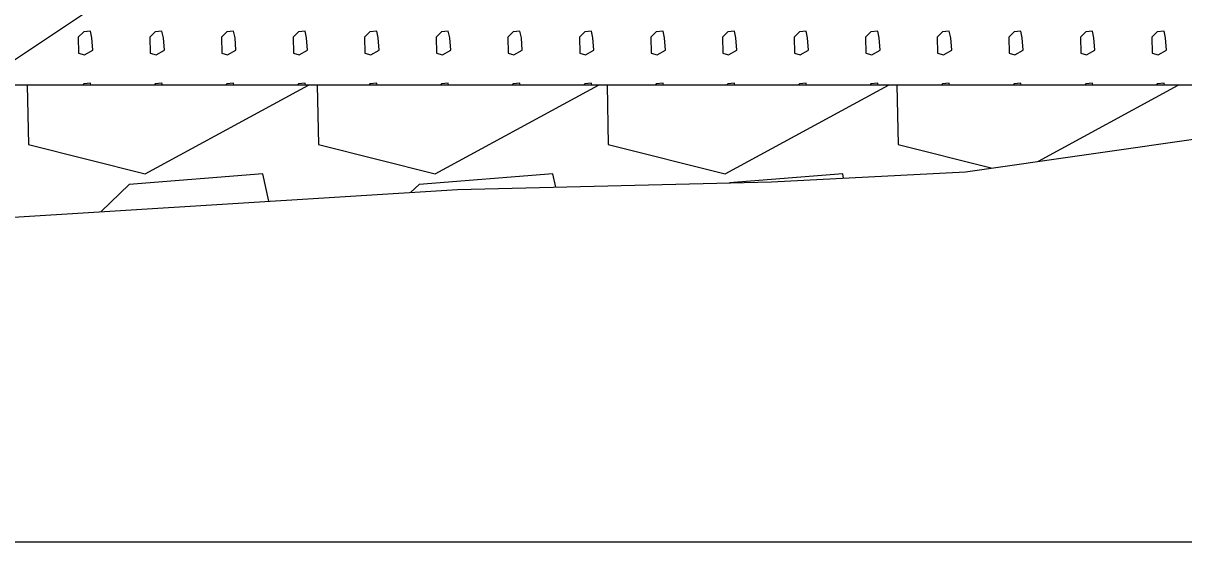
# Model space of a CAD drawing. Extents: x -26 to 4903, y -1010 to 9587.
# Drawn here: x 85.43 to 95.6, y 4000 to 4004.54 of the extents above; entities that cross this region are included whole.
import ezdxf

# ---------------------------------------------------------------- set-up
doc = ezdxf.new("R2010")
doc.units = 0
for name, color, linetype in [('Exist Cross Section Cell', 7, 'Continuous'), ('Exist XS Ground Line', 7, 'Continuous'), ('Prop XS Class II Rip Rap Ditch Liner', 7, 'Continuous')]:
    doc.layers.add(name, color=color, linetype=linetype)

msp = doc.modelspace()

# ---------------------------------------------------------------- linework, layer by layer
at = {"layer": 'Exist Cross Section Cell'}
msp.add_line((0, 4000), (150, 4000), dxfattribs=at)
at = {"layer": 'Exist XS Ground Line'}
for p, q in [((93.683, 4003.242), (95.839, 4003.551)), ((91.982, 4003.153), (93.683, 4003.242)), ((89.234, 4003.086), (91.982, 4003.153)), ((84.96, 4002.821), (89.234, 4003.086))]:
    msp.add_line(p, q, dxfattribs=at)
at = {"layer": 'Prop XS Class II Rip Rap Ditch Liner'}
for p, q in [((86.522, 4005), (85.022, 4004)), ((85.958, 4004.467), (85.911, 4004.421)), ((85.911, 4004.421), (85.914, 4004.279)), ((86.017, 4004.472), (85.958, 4004.467)), ((86.03, 4004.414), (86.017, 4004.472)), ((86.038, 4004.305), (86.03, 4004.414)), ((86.585, 4004.467), (86.538, 4004.421)), ((86.538, 4004.421), (86.541, 4004.279)), ((86.644, 4004.472), (86.585, 4004.467)), ((86.657, 4004.414), (86.644, 4004.472)), ((86.665, 4004.305), (86.657, 4004.414)), ((87.212, 4004.467), (87.165, 4004.421)), ((87.165, 4004.421), (87.168, 4004.279)), ((87.271, 4004.472), (87.212, 4004.467)), ((87.284, 4004.414), (87.271, 4004.472)), ((87.292, 4004.305), (87.284, 4004.414)), ((87.839, 4004.467), (87.792, 4004.421)), ((87.792, 4004.421), (87.795, 4004.279)), ((87.898, 4004.472), (87.839, 4004.467)), ((87.911, 4004.414), (87.898, 4004.472)), ((87.919, 4004.305), (87.911, 4004.414)), ((88.466, 4004.467), (88.419, 4004.421)), ((88.419, 4004.421), (88.422, 4004.279)), ((88.525, 4004.472), (88.466, 4004.467)), ((88.538, 4004.414), (88.525, 4004.472)), ((88.546, 4004.305), (88.538, 4004.414)), ((89.093, 4004.467), (89.046, 4004.421)), ((89.046, 4004.421), (89.049, 4004.279)), ((89.152, 4004.472), (89.093, 4004.467)), ((89.165, 4004.414), (89.152, 4004.472)), ((89.173, 4004.305), (89.165, 4004.414)), ((89.72, 4004.467), (89.673, 4004.421)), ((89.673, 4004.421), (89.676, 4004.279)), ((89.779, 4004.472), (89.72, 4004.467)), ((89.792, 4004.414), (89.779, 4004.472)), ((89.8, 4004.305), (89.792, 4004.414)), ((90.347, 4004.467), (90.3, 4004.421)), ((90.3, 4004.421), (90.303, 4004.279)), ((90.406, 4004.472), (90.347, 4004.467)), ((90.418, 4004.414), (90.406, 4004.472)), ((90.427, 4004.305), (90.418, 4004.414)), ((90.974, 4004.467), (90.927, 4004.421)), ((90.927, 4004.421), (90.93, 4004.279)), ((91.033, 4004.472), (90.974, 4004.467)), ((91.045, 4004.414), (91.033, 4004.472)), ((91.054, 4004.305), (91.045, 4004.414)), ((91.601, 4004.467), (91.554, 4004.421)), ((91.554, 4004.421), (91.557, 4004.279)), ((91.66, 4004.472), (91.601, 4004.467)), ((91.672, 4004.414), (91.66, 4004.472)), ((91.681, 4004.305), (91.672, 4004.414)), ((92.228, 4004.467), (92.181, 4004.421)), ((92.181, 4004.421), (92.184, 4004.279)), ((92.287, 4004.472), (92.228, 4004.467)), ((92.299, 4004.414), (92.287, 4004.472)), ((92.308, 4004.305), (92.299, 4004.414)), ((92.855, 4004.467), (92.808, 4004.421)), ((92.808, 4004.421), (92.811, 4004.279)), ((92.914, 4004.472), (92.855, 4004.467)), ((92.926, 4004.414), (92.914, 4004.472)), ((92.935, 4004.305), (92.926, 4004.414)), ((93.482, 4004.467), (93.435, 4004.421)), ((93.435, 4004.421), (93.438, 4004.279)), ((93.541, 4004.472), (93.482, 4004.467)), ((93.553, 4004.414), (93.541, 4004.472)), ((93.562, 4004.305), (93.553, 4004.414)), ((94.109, 4004.467), (94.062, 4004.421)), ((94.062, 4004.421), (94.065, 4004.279)), ((94.168, 4004.472), (94.109, 4004.467)), ((94.18, 4004.414), (94.168, 4004.472)), ((94.189, 4004.305), (94.18, 4004.414)), ((94.736, 4004.467), (94.689, 4004.421)), ((94.689, 4004.421), (94.692, 4004.279)), ((94.795, 4004.472), (94.736, 4004.467)), ((94.807, 4004.414), (94.795, 4004.472)), ((94.816, 4004.305), (94.807, 4004.414)), ((95.363, 4004.467), (95.316, 4004.421)), ((95.316, 4004.421), (95.319, 4004.279)), ((95.422, 4004.472), (95.363, 4004.467)), ((95.434, 4004.414), (95.422, 4004.472)), ((95.443, 4004.305), (95.434, 4004.414)), ((85.914, 4004.279), (85.965, 4004.266)), ((85.965, 4004.266), (86.038, 4004.305)), ((86.541, 4004.279), (86.592, 4004.266)), ((86.592, 4004.266), (86.665, 4004.305)), ((87.168, 4004.279), (87.219, 4004.266)), ((87.219, 4004.266), (87.292, 4004.305)), ((87.795, 4004.279), (87.846, 4004.266)), ((87.846, 4004.266), (87.919, 4004.305)), ((88.422, 4004.279), (88.473, 4004.266)), ((88.473, 4004.266), (88.546, 4004.305)), ((89.049, 4004.279), (89.1, 4004.266)), ((89.1, 4004.266), (89.173, 4004.305)), ((89.676, 4004.279), (89.727, 4004.266)), ((89.727, 4004.266), (89.8, 4004.305)), ((90.303, 4004.279), (90.354, 4004.266)), ((90.354, 4004.266), (90.427, 4004.305)), ((90.93, 4004.279), (90.981, 4004.266)), ((90.981, 4004.266), (91.054, 4004.305)), ((91.557, 4004.279), (91.608, 4004.266)), ((91.608, 4004.266), (91.681, 4004.305)), ((92.184, 4004.279), (92.235, 4004.266)), ((92.235, 4004.266), (92.308, 4004.305)), ((92.811, 4004.279), (92.862, 4004.266)), ((92.862, 4004.266), (92.935, 4004.305)), ((93.438, 4004.279), (93.489, 4004.266)), ((93.489, 4004.266), (93.562, 4004.305)), ((94.065, 4004.279), (94.116, 4004.266)), ((94.116, 4004.266), (94.189, 4004.305)), ((94.692, 4004.279), (94.743, 4004.266)), ((94.743, 4004.266), (94.816, 4004.305)), ((95.319, 4004.279), (95.37, 4004.266)), ((95.37, 4004.266), (95.443, 4004.305)), ((85.958, 4004.011), (85.947, 4004)), ((86.017, 4004.016), (85.958, 4004.011)), ((86.02, 4004), (86.017, 4004.016)), ((86.585, 4004.011), (86.574, 4004)), ((86.644, 4004.016), (86.585, 4004.011)), ((86.647, 4004), (86.644, 4004.016)), ((87.212, 4004.011), (87.201, 4004)), ((87.271, 4004.016), (87.212, 4004.011)), ((87.274, 4004), (87.271, 4004.016)), ((87.839, 4004.011), (87.828, 4004)), ((87.898, 4004.016), (87.839, 4004.011)), ((87.901, 4004), (87.898, 4004.016)), ((88.466, 4004.011), (88.455, 4004)), ((88.525, 4004.016), (88.466, 4004.011)), ((88.528, 4004), (88.525, 4004.016)), ((89.093, 4004.011), (89.082, 4004)), ((89.152, 4004.016), (89.093, 4004.011)), ((89.155, 4004), (89.152, 4004.016)), ((89.72, 4004.011), (89.709, 4004)), ((89.779, 4004.016), (89.72, 4004.011)), ((89.782, 4004), (89.779, 4004.016)), ((90.347, 4004.011), (90.336, 4004)), ((90.406, 4004.016), (90.347, 4004.011)), ((90.409, 4004), (90.406, 4004.016)), ((90.974, 4004.011), (90.963, 4004)), ((91.033, 4004.016), (90.974, 4004.011)), ((91.036, 4004), (91.033, 4004.016)), ((91.601, 4004.011), (91.59, 4004)), ((91.66, 4004.016), (91.601, 4004.011)), ((91.663, 4004), (91.66, 4004.016)), ((92.228, 4004.011), (92.217, 4004)), ((92.287, 4004.016), (92.228, 4004.011)), ((92.29, 4004), (92.287, 4004.016)), ((92.855, 4004.011), (92.844, 4004)), ((92.914, 4004.016), (92.855, 4004.011)), ((92.917, 4004), (92.914, 4004.016)), ((93.482, 4004.011), (93.471, 4004)), ((93.541, 4004.016), (93.482, 4004.011)), ((93.544, 4004), (93.541, 4004.016)), ((94.109, 4004.011), (94.098, 4004)), ((94.168, 4004.016), (94.109, 4004.011)), ((94.171, 4004), (94.168, 4004.016)), ((94.736, 4004.011), (94.725, 4004)), ((94.795, 4004.016), (94.736, 4004.011)), ((94.798, 4004), (94.795, 4004.016)), ((95.363, 4004.011), (95.352, 4004)), ((95.422, 4004.016), (95.363, 4004.011)), ((95.425, 4004), (95.422, 4004.016)), ((99.353, 4004), (81.416, 4004)), ((85.463, 4004), (85.474, 4003.48)), ((86.498, 4003.222), (87.928, 4004)), ((88.003, 4004), (88.014, 4003.48)), ((89.037, 4003.222), (90.467, 4004)), ((90.543, 4004), (90.554, 4003.48)), ((91.577, 4003.222), (93.007, 4004)), ((93.082, 4004), (93.094, 4003.48)), ((94.322, 4003.334), (95.547, 4004)), ((85.474, 4003.48), (86.498, 4003.222)), ((88.014, 4003.48), (89.037, 4003.222)), ((90.554, 4003.48), (91.577, 4003.222)), ((93.094, 4003.48), (93.909, 4003.275)), ((87.528, 4003.222), (86.357, 4003.13)), ((87.58, 4002.984), (87.528, 4003.222)), ((90.068, 4003.222), (88.896, 4003.13)), ((90.093, 4003.107), (90.068, 4003.222)), ((92.608, 4003.222), (91.614, 4003.144)), ((92.615, 4003.186), (92.608, 4003.222)), ((86.357, 4003.13), (86.112, 4002.893)), ((88.896, 4003.13), (88.825, 4003.061))]:
    msp.add_line(p, q, dxfattribs=at)

doc.saveas('drawing.dxf')
